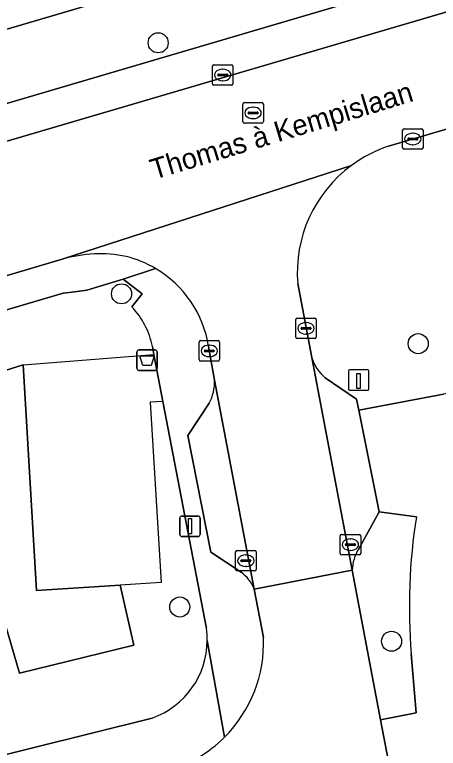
# Model space of a CAD drawing. Extents: x 162523 to 163266, y 381230 to 382050.
# Drawn here: x 162907.46 to 162928.14, y 381740.55 to 381776.32 of the extents above; entities that cross this region are included whole.
import ezdxf

# ---------------------------------------------------------------- set-up
doc = ezdxf.new("R2010")
doc.units = 0
for name, color, linetype in [('IMGEO_Afvalbak', 7, 'Continuous'), ('IMGEO_Berm_groen', 7, 'Continuous'), ('IMGEO_Boom', 7, 'Continuous'), ('IMGEO_Erf', 7, 'Continuous'), ('IMGEO_Groenvoorziening', 7, 'Continuous'), ('IMGEO_Hek', 7, 'Continuous'), ('IMGEO_Kolk', 7, 'Continuous'), ('IMGEO_Laadpaal', 7, 'Continuous'), ('IMGEO_Lichtmast', 7, 'Continuous'), ('IMGEO_Openbare_ruimte_label', 7, 'Continuous'), ('IMGEO_Parkeervlak_open', 7, 'Continuous'), ('IMGEO_Rijbaan_lokaal_open', 7, 'Continuous'), ('IMGEO_Rioolput', 7, 'Continuous'), ('IMGEO_Voetpad_open', 7, 'Continuous')]:
    doc.layers.add(name, color=color, linetype=linetype)

msp = doc.modelspace()

# ---------------------------------------------------------------- linework, layer by layer
at = {"layer": 'IMGEO_Afvalbak'}
for p, q in [((162913.423, 381759.077), (162913.423, 381759.877)), ((162913.423, 381759.877), (162913.423, 381759.077)), ((162913.523, 381759.977), (162914.313, 381759.977)), ((162914.313, 381759.977), (162913.523, 381759.977)), ((162914.413, 381759.877), (162914.413, 381759.077)), ((162914.413, 381759.077), (162914.413, 381759.877)), ((162914.313, 381758.977), (162913.523, 381758.977)), ((162913.523, 381758.977), (162914.313, 381758.977))]:
    msp.add_line(p, q, dxfattribs=at)
msp.add_lwpolyline([(162913.566, 381759.691), (162914.27, 381759.691), (162914.121, 381759.221), (162913.715, 381759.221), (162913.566, 381759.691)], dxfattribs=at)
for centre, start, end in [((162913.523, 381759.877), 90, 180), ((162913.523, 381759.877), 90, 180), ((162914.313, 381759.877), 0, 90), ((162914.313, 381759.877), 360, 90), ((162913.523, 381759.077), 180, 270), ((162913.523, 381759.077), 180, 270), ((162914.313, 381759.077), 270, 0), ((162914.313, 381759.077), 270, 0)]:
    msp.add_arc(centre, 0.1, start, end, dxfattribs=at)
at = {"layer": 'IMGEO_Berm_groen'}
for points in [[(162927.065, 381751.841), (162925.257, 381752.07), (162924.25, 381750.28)], [(162923.936, 381749.228), (162925.315, 381741.927), (162927.063, 381742.276), (162926.819, 381745.149)]]:
    msp.add_lwpolyline(points, dxfattribs=at)
for centre, radius, start, end in [((162954.833, 381747.47), 28.11, 171.0539, 184.7356), ((162926.06, 381749.167), 2.125, 148.4103, 178.3511)]:
    msp.add_arc(centre, radius, start, end, dxfattribs=at)
at = {"layer": 'IMGEO_Boom'}
for centre in [(162914.463, 381774.951), (162912.675, 381762.708), (162927.157, 381760.278), (162915.517, 381747.437), (162925.856, 381745.765)]:
    msp.add_circle(centre, 0.489, dxfattribs=at)
at = {"layer": 'IMGEO_Erf'}
msp.add_lwpolyline([(162924.45, 381780.729), (162923.088, 381785.363), (162917.325, 381783.649), (162911.591, 381781.944), (162905.786, 381780.218), (162899.852, 381778.454), (162894.028, 381776.722), (162895.389, 381772.188)], close=True, dxfattribs=at)
at = {"layer": 'IMGEO_Groenvoorziening'}
for points in [[(162938.715, 381770.345), (162941.858, 381771.417), (162941.551, 381774.377), (162938.434, 381773.651), (162925.709, 381769.905)], [(162913.174, 381762.079), (162913.684, 381762.705), (162912.747, 381763.425), (162910.984, 381762.882), (162910.264, 381762.794), (162909.829, 381762.74), (162884.621, 381755.318), (162884.777, 381754.791), (162877.245, 381752.561), (162877.623, 381751.099), (162880.2, 381750.72), (162896.202, 381755.567), (162907.87, 381759.241), (162908.529, 381748.245), (162912.612, 381748.508), (162913.279, 381745.569), (162907.695, 381744.212), (162906.043, 381749.796), (162900.099, 381741.599), (162899.104, 381741.349), (162885.1, 381737.835)], [(162921.276, 381763.207), (162921.958, 381759.601)], [(162914.696, 381757.464), (162914.257, 381759.758), (162914.184, 381760.136)], [(162922.616, 381758.619), (162924.142, 381757.565), (162924.25, 381757.035), (162928.383, 381757.812)], [(162916.819, 381746.386), (162914.696, 381757.464)], [(162881.805, 381733.915), (162908.281, 381740.559), (162914.172, 381742.02)]]:
    msp.add_lwpolyline(points, dxfattribs=at)
msp.add_lwpolyline([(162907.87, 381759.241), (162896.202, 381755.567), (162899.104, 381741.349), (162900.099, 381741.599), (162906.043, 381749.796), (162907.695, 381744.212), (162913.279, 381745.569), (162912.612, 381748.508), (162908.529, 381748.245)], close=True, dxfattribs=at)
for centre, radius, start, end in [((162927.745, 381763.744), 6.489, 108.2832, 126.3787), ((162927.743, 381763.742), 6.489, 126.3594, 184.7302), ((162910.306, 381759.354), 3.956, 11.3988, 43.5333), ((162923.885, 381760.181), 2.012, 196.7448, 230.9042), ((162912.82, 381745.826), 4.038, 359.7056, 7.9749), ((162912.82, 381745.825), 4.038, 289.564, 359.7137)]:
    msp.add_arc(centre, radius, start, end, dxfattribs=at)
at = {"layer": 'IMGEO_Hek'}
for points in [[(162907.87, 381759.241), (162914.257, 381759.758)], [(162914.696, 381757.464), (162914.069, 381757.419), (162914.606, 381748.637), (162912.612, 381748.508), (162908.529, 381748.245), (162907.87, 381759.241)]]:
    msp.add_lwpolyline(points, dxfattribs=at)
at = {"layer": 'IMGEO_Kolk'}
for p, q in [((162917.113, 381772.953), (162917.113, 381773.805)), ((162917.188, 381773.879), (162918.04, 381773.879)), ((162917.601, 381773.659), (162917.626, 381773.659)), ((162918.114, 381773.805), (162918.114, 381772.953)), ((162917.372, 381773.373), (162917.372, 381773.385)), ((162917.81, 381773.336), (162917.412, 381773.336)), ((162917.415, 381773.422), (162917.813, 381773.422)), ((162917.856, 381773.385), (162917.856, 381773.373)), ((162917.624, 381773.099), (162917.599, 381773.099)), ((162918.04, 381772.879), (162917.188, 381772.879)), ((162926.391, 381769.833), (162926.391, 381770.685)), ((162926.466, 381770.759), (162927.318, 381770.759)), ((162926.879, 381770.539), (162926.904, 381770.539)), ((162927.392, 381770.685), (162927.392, 381769.833)), ((162926.65, 381770.253), (162926.65, 381770.265)), ((162927.088, 381770.216), (162926.69, 381770.216)), ((162926.693, 381770.302), (162927.091, 381770.302)), ((162927.134, 381770.265), (162927.134, 381770.253)), ((162927.318, 381769.759), (162926.466, 381769.759)), ((162926.902, 381769.979), (162926.877, 381769.979)), ((162921.255, 381761.526), (162922.107, 381761.526)), ((162921.18, 381760.6), (162921.18, 381761.452)), ((162921.668, 381761.306), (162921.693, 381761.306)), ((162922.181, 381761.452), (162922.181, 381760.6)), ((162921.439, 381761.02), (162921.439, 381761.032)), ((162921.877, 381760.983), (162921.479, 381760.983)), ((162921.482, 381761.069), (162921.88, 381761.069)), ((162921.691, 381760.746), (162921.666, 381760.746)), ((162921.923, 381761.032), (162921.923, 381761.02)), ((162916.533, 381760.426), (162917.385, 381760.426)), ((162922.107, 381760.526), (162921.255, 381760.526)), ((162916.458, 381759.5), (162916.458, 381760.352)), ((162916.946, 381760.206), (162916.971, 381760.206)), ((162917.459, 381760.352), (162917.459, 381759.5)), ((162916.717, 381759.92), (162916.717, 381759.932)), ((162917.155, 381759.883), (162916.757, 381759.883)), ((162916.76, 381759.969), (162917.158, 381759.969)), ((162917.201, 381759.932), (162917.201, 381759.92)), ((162917.385, 381759.426), (162916.533, 381759.426)), ((162916.969, 381759.646), (162916.944, 381759.646)), ((162923.347, 381750.051), (162923.347, 381750.903)), ((162923.422, 381750.977), (162924.274, 381750.977)), ((162923.835, 381750.757), (162923.86, 381750.757)), ((162924.348, 381750.903), (162924.348, 381750.051)), ((162923.606, 381750.471), (162923.606, 381750.483)), ((162924.044, 381750.434), (162923.646, 381750.434)), ((162923.649, 381750.52), (162924.047, 381750.52)), ((162924.09, 381750.483), (162924.09, 381750.471)), ((162918.243, 381749.268), (162918.243, 381750.12)), ((162918.318, 381750.194), (162919.17, 381750.194)), ((162919.244, 381750.12), (162919.244, 381749.268)), ((162923.858, 381750.197), (162923.833, 381750.197)), ((162918.502, 381749.688), (162918.502, 381749.7)), ((162918.545, 381749.737), (162918.943, 381749.737)), ((162918.731, 381749.974), (162918.756, 381749.974)), ((162918.986, 381749.7), (162918.986, 381749.688)), ((162924.274, 381749.977), (162923.422, 381749.977)), ((162918.94, 381749.651), (162918.542, 381749.651)), ((162918.754, 381749.414), (162918.729, 381749.414)), ((162919.17, 381749.194), (162918.318, 381749.194))]:
    msp.add_line(p, q, dxfattribs=at)
for points in [[(162917.113, 381772.953), (162917.113, 381773.805)], [(162917.188, 381773.879), (162918.04, 381773.879)], [(162918.114, 381773.805), (162918.114, 381772.953)], [(162918.04, 381772.879), (162917.188, 381772.879)], [(162926.391, 381769.833), (162926.391, 381770.685)], [(162926.466, 381770.759), (162927.318, 381770.759)], [(162927.392, 381770.685), (162927.392, 381769.833)], [(162927.318, 381769.759), (162926.466, 381769.759)], [(162921.255, 381761.526), (162922.107, 381761.526)], [(162921.18, 381760.6), (162921.18, 381761.452)], [(162922.181, 381761.452), (162922.181, 381760.6)], [(162916.533, 381760.426), (162917.385, 381760.426)], [(162922.107, 381760.526), (162921.255, 381760.526)], [(162916.458, 381759.5), (162916.458, 381760.352)], [(162917.459, 381760.352), (162917.459, 381759.5)], [(162917.385, 381759.426), (162916.533, 381759.426)], [(162923.347, 381750.051), (162923.347, 381750.903)], [(162923.422, 381750.977), (162924.274, 381750.977)], [(162924.348, 381750.903), (162924.348, 381750.051)], [(162918.243, 381749.268), (162918.243, 381750.12)], [(162918.318, 381750.194), (162919.17, 381750.194)], [(162919.244, 381750.12), (162919.244, 381749.268)], [(162924.274, 381749.977), (162923.422, 381749.977)], [(162919.17, 381749.194), (162918.318, 381749.194)]]:
    msp.add_lwpolyline(points, dxfattribs=at)
for centre, radius, start, end in [((162917.19, 381773.803), 0.0765, 91.552, 178.448), ((162917.19, 381773.803), 0.0765, 91.552, 178.448), ((162918.038, 381773.803), 0.0765, 1.552, 88.448), ((162918.038, 381773.803), 0.0765, 1.552, 88.448), ((162917.412, 381773.382), 0.0403, 85.8775, 175.7526), ((162917.409, 381773.372), 0.0366, 178.938, 274.7102), ((162917.813, 381773.379), 0.043, 264.8664, 352.4533), ((162917.817, 381773.384), 0.0386, 1.7309, 96.639), ((162917.19, 381772.955), 0.0765, 181.552, 268.448), ((162917.19, 381772.955), 0.0765, 181.552, 268.448), ((162918.038, 381772.955), 0.0765, 271.552, 358.448), ((162918.038, 381772.955), 0.0765, 271.552, 358.448), ((162926.468, 381770.683), 0.0765, 91.552, 178.448), ((162926.468, 381770.683), 0.0765, 91.552, 178.448), ((162927.316, 381770.683), 0.0765, 1.552, 88.448), ((162927.316, 381770.683), 0.0765, 1.552, 88.448), ((162926.69, 381770.262), 0.0403, 85.8775, 175.7526), ((162926.687, 381770.252), 0.0366, 178.938, 274.7102), ((162927.091, 381770.259), 0.043, 264.8664, 352.4533), ((162927.095, 381770.264), 0.0386, 1.7309, 96.639), ((162926.468, 381769.835), 0.0765, 181.552, 268.448), ((162926.468, 381769.835), 0.0765, 181.552, 268.448), ((162927.316, 381769.835), 0.0765, 271.552, 358.448), ((162927.316, 381769.835), 0.0765, 271.552, 358.448), ((162921.257, 381761.45), 0.0765, 91.552, 178.448), ((162921.257, 381761.45), 0.0765, 91.552, 178.448), ((162922.105, 381761.45), 0.0765, 1.552, 88.448), ((162922.105, 381761.45), 0.0765, 1.552, 88.448), ((162921.479, 381761.029), 0.0403, 85.8775, 175.7526), ((162921.476, 381761.019), 0.0366, 178.938, 274.7102), ((162921.88, 381761.026), 0.043, 264.8664, 352.4533), ((162921.884, 381761.031), 0.0386, 1.7309, 96.639), ((162916.535, 381760.35), 0.0765, 91.552, 178.448), ((162916.535, 381760.35), 0.0765, 91.552, 178.448), ((162917.383, 381760.35), 0.0765, 1.552, 88.448), ((162917.383, 381760.35), 0.0765, 1.552, 88.448), ((162921.257, 381760.602), 0.0765, 181.552, 268.448), ((162921.257, 381760.602), 0.0765, 181.552, 268.448), ((162922.105, 381760.602), 0.0765, 271.552, 358.448), ((162922.105, 381760.602), 0.0765, 271.552, 358.448), ((162916.757, 381759.929), 0.0403, 85.8775, 175.7526), ((162916.754, 381759.919), 0.0366, 178.938, 274.7102), ((162917.158, 381759.926), 0.043, 264.8664, 352.4533), ((162917.162, 381759.931), 0.0386, 1.7309, 96.639), ((162916.535, 381759.502), 0.0765, 181.552, 268.448), ((162916.535, 381759.502), 0.0765, 181.552, 268.448), ((162917.383, 381759.502), 0.0765, 271.552, 358.448), ((162917.383, 381759.502), 0.0765, 271.552, 358.448), ((162923.424, 381750.901), 0.0765, 91.552, 178.448), ((162923.424, 381750.901), 0.0765, 91.552, 178.448), ((162924.272, 381750.901), 0.0765, 1.552, 88.448), ((162924.272, 381750.901), 0.0765, 1.552, 88.448), ((162923.646, 381750.48), 0.0403, 85.8775, 175.7526), ((162923.643, 381750.47), 0.0366, 178.938, 274.7102), ((162924.047, 381750.477), 0.043, 264.8664, 352.4533), ((162924.051, 381750.482), 0.0386, 1.7309, 96.639), ((162918.32, 381750.118), 0.0765, 91.552, 178.448), ((162918.32, 381750.118), 0.0765, 91.552, 178.448), ((162919.168, 381750.118), 0.0765, 1.552, 88.448), ((162919.168, 381750.118), 0.0765, 1.552, 88.448), ((162923.424, 381750.053), 0.0765, 181.552, 268.448), ((162923.424, 381750.053), 0.0765, 181.552, 268.448), ((162924.272, 381750.053), 0.0765, 271.552, 358.448), ((162924.272, 381750.053), 0.0765, 271.552, 358.448), ((162918.542, 381749.697), 0.0403, 85.8775, 175.7526), ((162918.539, 381749.687), 0.0366, 178.938, 274.7102), ((162918.943, 381749.694), 0.043, 264.8664, 352.4533), ((162918.947, 381749.699), 0.0386, 1.7309, 96.639), ((162918.32, 381749.27), 0.0765, 181.552, 268.448), ((162918.32, 381749.27), 0.0765, 181.552, 268.448), ((162919.168, 381749.27), 0.0765, 271.552, 358.448), ((162919.168, 381749.27), 0.0765, 271.552, 358.448)]:
    msp.add_arc(centre, radius, start, end, dxfattribs=at)
for centre, major_axis, ratio, start_param, end_param in [((162917.6, 381773.379), (-0.387, 0.002), 0.722429, 4.712389, 7.853982), ((162917.625, 381773.379), (-0.39, 0.002), 0.717154, 1.570796, 4.712389), ((162926.878, 381770.259), (-0.387, 0.002), 0.722429, 4.712389, 7.853982), ((162926.903, 381770.259), (-0.39, 0.002), 0.717154, 1.570796, 4.712389), ((162921.667, 381761.026), (-0.387, 0.002), 0.722429, 4.712389, 7.853982), ((162921.692, 381761.026), (-0.39, 0.002), 0.717154, 1.570796, 4.712389), ((162916.945, 381759.926), (-0.387, 0.002), 0.722429, 4.712389, 7.853982), ((162916.97, 381759.926), (-0.39, 0.002), 0.717154, 1.570796, 4.712389), ((162923.834, 381750.477), (-0.387, 0.002), 0.722429, 4.712389, 7.853982), ((162923.859, 381750.477), (-0.39, 0.002), 0.717154, 1.570796, 4.712389), ((162918.73, 381749.694), (-0.387, 0.002), 0.722429, 4.712389, 7.853982), ((162918.755, 381749.694), (-0.39, 0.002), 0.717154, 1.570796, 4.712389)]:
    msp.add_ellipse(centre, major_axis=major_axis, ratio=ratio, start_param=start_param, end_param=end_param, dxfattribs=at)
at = {"layer": 'IMGEO_Laadpaal'}
for p, q in [((162924.666, 381759.006), (162923.825, 381759.006)), ((162924.666, 381759.006), (162923.825, 381759.006)), ((162923.75, 381758.922), (162923.75, 381758.081)), ((162923.75, 381758.922), (162923.75, 381758.081)), ((162924.75, 381758.09), (162924.75, 381758.931)), ((162924.75, 381758.09), (162924.75, 381758.931)), ((162923.834, 381758.006), (162924.675, 381758.006)), ((162923.834, 381758.006), (162924.675, 381758.006))]:
    msp.add_line(p, q, dxfattribs=at)
msp.add_lwpolyline([(162924.165, 381758.819), (162924.325, 381758.819), (162924.325, 381758.086), (162924.165, 381758.086), (162924.165, 381758.819)], dxfattribs=at)
for centre, start, end in [((162923.828, 381758.928), 92.4484, 184.2845), ((162923.828, 381758.928), 92.4484, 184.2845), ((162924.672, 381758.928), 2.4484, 94.2845), ((162924.672, 381758.928), 2.4484, 94.2845), ((162923.828, 381758.084), 182.4484, 274.2845), ((162923.828, 381758.084), 182.4484, 274.2845), ((162924.672, 381758.084), 272.4484, 4.2845), ((162924.672, 381758.084), 272.4484, 4.2845)]:
    msp.add_arc(centre, 0.0779, start, end, dxfattribs=at)
at = {"layer": 'IMGEO_Lichtmast'}
for p, q in [((162915.618, 381751.873), (162916.408, 381751.873)), ((162916.408, 381751.873), (162915.618, 381751.873)), ((162915.518, 381750.973), (162915.518, 381751.773)), ((162915.518, 381751.773), (162915.518, 381750.973)), ((162916.508, 381751.773), (162916.508, 381750.973)), ((162916.508, 381750.973), (162916.508, 381751.773)), ((162916.408, 381750.873), (162915.618, 381750.873)), ((162915.618, 381750.873), (162916.408, 381750.873))]:
    msp.add_line(p, q, dxfattribs=at)
msp.add_lwpolyline([(162915.938, 381751.748), (162916.088, 381751.748), (162916.088, 381750.998), (162915.938, 381750.998), (162915.938, 381751.748)], dxfattribs=at)
for centre, start, end in [((162915.618, 381751.773), 90, 180), ((162915.618, 381751.773), 90, 180), ((162916.408, 381751.773), 0, 90), ((162916.408, 381751.773), 360, 90), ((162915.618, 381750.973), 180, 270), ((162915.618, 381750.973), 180, 270), ((162916.408, 381750.973), 270, 0), ((162916.408, 381750.973), 270, 0)]:
    msp.add_arc(centre, 0.1, start, end, dxfattribs=at)
at = {"layer": 'IMGEO_Parkeervlak_open'}
for points in [[(162936.318, 381779.438), (162935.089, 381780.24), (162902.131, 381770.55), (162901.283, 381768.994)], [(162900.263, 381768.158), (162937.902, 381779.218)], [(162921.958, 381759.601), (162923.936, 381749.228)], [(162924.25, 381750.28), (162925.257, 381752.07), (162924.25, 381757.035), (162924.142, 381757.565), (162922.616, 381758.619)], [(162919.152, 381748.31), (162917.207, 381758.505)], [(162916.949, 381757.369), (162915.915, 381755.795), (162917.036, 381750.108), (162918.509, 381749.136)]]:
    msp.add_lwpolyline(points, dxfattribs=at)
for centre, radius, start, end in [((162923.885, 381760.181), 2.012, 196.7448, 230.9042), ((162915.154, 381758.374), 2.057, 330.7587, 3.6502), ((162926.06, 381749.167), 2.125, 148.4103, 178.3511), ((162917.332, 381747.557), 1.969, 22.4864, 53.3116)]:
    msp.add_arc(centre, radius, start, end, dxfattribs=at)
at = {"layer": 'IMGEO_Rijbaan_lokaal_open'}
for points in [[(162925.709, 381769.905), (162938.434, 381773.651), (162937.902, 381779.218), (162900.263, 381768.158), (162900.035, 381768.094), (162901.818, 381762.048), (162909.783, 381764.393), (162923.896, 381768.968)], [(162923.896, 381768.968), (162909.783, 381764.393)], [(162916.926, 381760.133), (162917.207, 381758.505), (162919.152, 381748.31), (162923.936, 381749.228), (162921.958, 381759.601), (162921.276, 381763.207)], [(162925.315, 381741.927), (162923.936, 381749.228), (162919.152, 381748.31), (162919.602, 381745.951)], [(162922.489, 381730.594), (162923.422, 381728.245), (162927.895, 381729.746), (162927.178, 381732.171), (162926.453, 381736.002), (162925.315, 381741.927)]]:
    msp.add_lwpolyline(points, dxfattribs=at)
for centre, radius, start, end in [((162927.745, 381763.744), 6.489, 108.2832, 126.3787), ((162927.743, 381763.742), 6.489, 126.3594, 184.7302), ((162911.62, 381758.165), 6.493, 78.6332, 106.4368), ((162911.601, 381759.307), 5.383, 59.4551, 76.0376), ((162911.599, 381759.298), 5.392, 8.9089, 59.4855), ((162913.108, 381745.686), 6.499, 315.0401, 2.3326), ((162913.108, 381745.68), 6.495, 285.8417, 315.0787)]:
    msp.add_arc(centre, radius, start, end, dxfattribs=at)
at = {"layer": 'IMGEO_Rioolput'}
for p, q in [((162918.596, 381771.106), (162918.596, 381771.958)), ((162918.671, 381772.032), (162919.523, 381772.032)), ((162919.597, 381771.958), (162919.597, 381771.106)), ((162918.855, 381771.526), (162918.855, 381771.538)), ((162919.293, 381771.489), (162918.895, 381771.489)), ((162918.898, 381771.575), (162919.296, 381771.575)), ((162919.084, 381771.812), (162919.109, 381771.812)), ((162919.339, 381771.538), (162919.339, 381771.526)), ((162919.107, 381771.252), (162919.082, 381771.252)), ((162919.523, 381771.032), (162918.671, 381771.032))]:
    msp.add_line(p, q, dxfattribs=at)
for points in [[(162918.596, 381771.106), (162918.596, 381771.958)], [(162918.671, 381772.032), (162919.523, 381772.032)], [(162919.597, 381771.958), (162919.597, 381771.106)], [(162919.523, 381771.032), (162918.671, 381771.032)]]:
    msp.add_lwpolyline(points, dxfattribs=at)
for centre, radius, start, end in [((162918.673, 381771.956), 0.0765, 91.552, 178.448), ((162918.673, 381771.956), 0.0765, 91.552, 178.448), ((162919.521, 381771.956), 0.0765, 1.552, 88.448), ((162919.521, 381771.956), 0.0765, 1.552, 88.448), ((162918.895, 381771.535), 0.0403, 85.8775, 175.7526), ((162918.892, 381771.525), 0.0366, 178.938, 274.7102), ((162919.296, 381771.532), 0.043, 264.8664, 352.4533), ((162919.3, 381771.537), 0.0386, 1.7309, 96.639), ((162918.673, 381771.108), 0.0765, 181.552, 268.448), ((162918.673, 381771.108), 0.0765, 181.552, 268.448), ((162919.521, 381771.108), 0.0765, 271.552, 358.448), ((162919.521, 381771.108), 0.0765, 271.552, 358.448)]:
    msp.add_arc(centre, radius, start, end, dxfattribs=at)
for centre, major_axis, ratio, start_param, end_param in [((162919.083, 381771.532), (-0.387, 0.002), 0.722429, 4.712389, 7.853982), ((162919.108, 381771.532), (-0.39, 0.002), 0.717154, 1.570796, 4.712389)]:
    msp.add_ellipse(centre, major_axis=major_axis, ratio=ratio, start_param=start_param, end_param=end_param, dxfattribs=at)
at = {"layer": 'IMGEO_Voetpad_open'}
for points in [[(162942.973, 381784.945), (162942.862, 381785.334), (162942.653, 381786.062), (162939.195, 381785.063), (162926.444, 381781.315), (162924.45, 381780.729), (162895.389, 381772.188), (162891.48, 381770.937)], [(162901.283, 381768.994), (162902.131, 381770.55), (162935.089, 381780.24)], [(162909.783, 381764.393), (162901.818, 381762.048), (162881.873, 381756.162), (162877.377, 381754.86), (162870.475, 381752.876), (162860.752, 381750), (162855.228, 381748.366), (162841.176, 381744.257), (162829.108, 381740.629), (162826.213, 381739.767), (162820.97, 381738.229), (162818.18, 381737.419), (162806.638, 381734.148), (162801.745, 381732.596), (162794.203, 381730.326)], [(162857.436, 381747.309), (162858.248, 381747.54), (162860.479, 381748.204), (162864.79, 381749.486), (162866.537, 381750), (162869.517, 381750.877), (162871.734, 381751.529), (162874.114, 381752.226), (162884.621, 381755.318), (162909.829, 381762.74), (162910.264, 381762.794), (162910.984, 381762.882), (162912.747, 381763.425), (162914.337, 381763.943)], [(162914.337, 381763.943), (162912.747, 381763.425), (162913.684, 381762.705), (162913.174, 381762.079)], [(162914.184, 381760.136), (162914.257, 381759.758), (162914.696, 381757.464), (162916.819, 381746.386)], [(162917.207, 381758.505), (162916.926, 381760.133)], [(162928.798, 381747.989), (162928.798, 381749.666), (162928.933, 381751.185), (162929.67, 381755.89), (162930.303, 381758.181), (162928.383, 381757.812), (162924.25, 381757.035), (162925.257, 381752.07), (162927.065, 381751.841)], [(162917.036, 381750.108), (162915.915, 381755.795), (162916.949, 381757.369)], [(162918.509, 381749.136), (162917.036, 381750.108)], [(162919.602, 381745.951), (162919.152, 381748.31)], [(162916.858, 381745.805), (162917.707, 381741.094)], [(162917.707, 381741.094), (162916.858, 381745.805)], [(162926.819, 381745.149), (162927.063, 381742.276), (162925.315, 381741.927), (162926.453, 381736.002), (162928.221, 381736.339), (162930.331, 381730.383), (162933.55, 381724.731), (162939.183, 381717.335), (162947.575, 381708.177), (162953.361, 381702.985), (162962.456, 381695.546), (162960.478, 381693.211), (162981.843, 381675.2), (162983.522, 381673.814)], [(162914.172, 381742.02), (162908.281, 381740.559), (162881.805, 381733.915), (162879.866, 381733.428), (162879.024, 381733.217), (162876.48, 381732.579), (162874.384, 381732.053), (162869.74, 381730.888), (162864.696, 381729.623), (162862.665, 381729.114), (162861.746, 381728.912), (162814.181, 381717.01), (162811.797, 381716.414), (162810.922, 381716.2), (162800.262, 381713.533)]]:
    msp.add_lwpolyline(points, dxfattribs=at)
for centre, radius, start, end in [((162911.62, 381758.165), 6.493, 78.6332, 106.4368), ((162911.601, 381759.307), 5.383, 59.4551, 76.0376), ((162911.599, 381759.298), 5.392, 8.9089, 59.4855), ((162910.306, 381759.354), 3.956, 11.3988, 43.5333), ((162915.154, 381758.374), 2.057, 330.7587, 3.6502), ((162954.833, 381747.47), 28.11, 171.0539, 184.7356), ((162917.332, 381747.557), 1.969, 22.4864, 53.3116), ((162912.82, 381745.826), 4.038, 359.7056, 7.9749), ((162912.82, 381745.825), 4.038, 289.564, 359.7137), ((162913.108, 381745.686), 6.499, 315.0401, 2.3326), ((162913.108, 381745.68), 6.495, 285.8417, 315.0787)]:
    msp.add_arc(centre, radius, start, end, dxfattribs=at)

# ---------------------------------------------------------------- texts
at = {"layer": 'IMGEO_Openbare_ruimte_label'}
msp.add_text('Thomas à Kempislaan', height=1, rotation=16.8584, dxfattribs=at).set_placement((162914.256, 381768.267))

doc.saveas('drawing.dxf')
